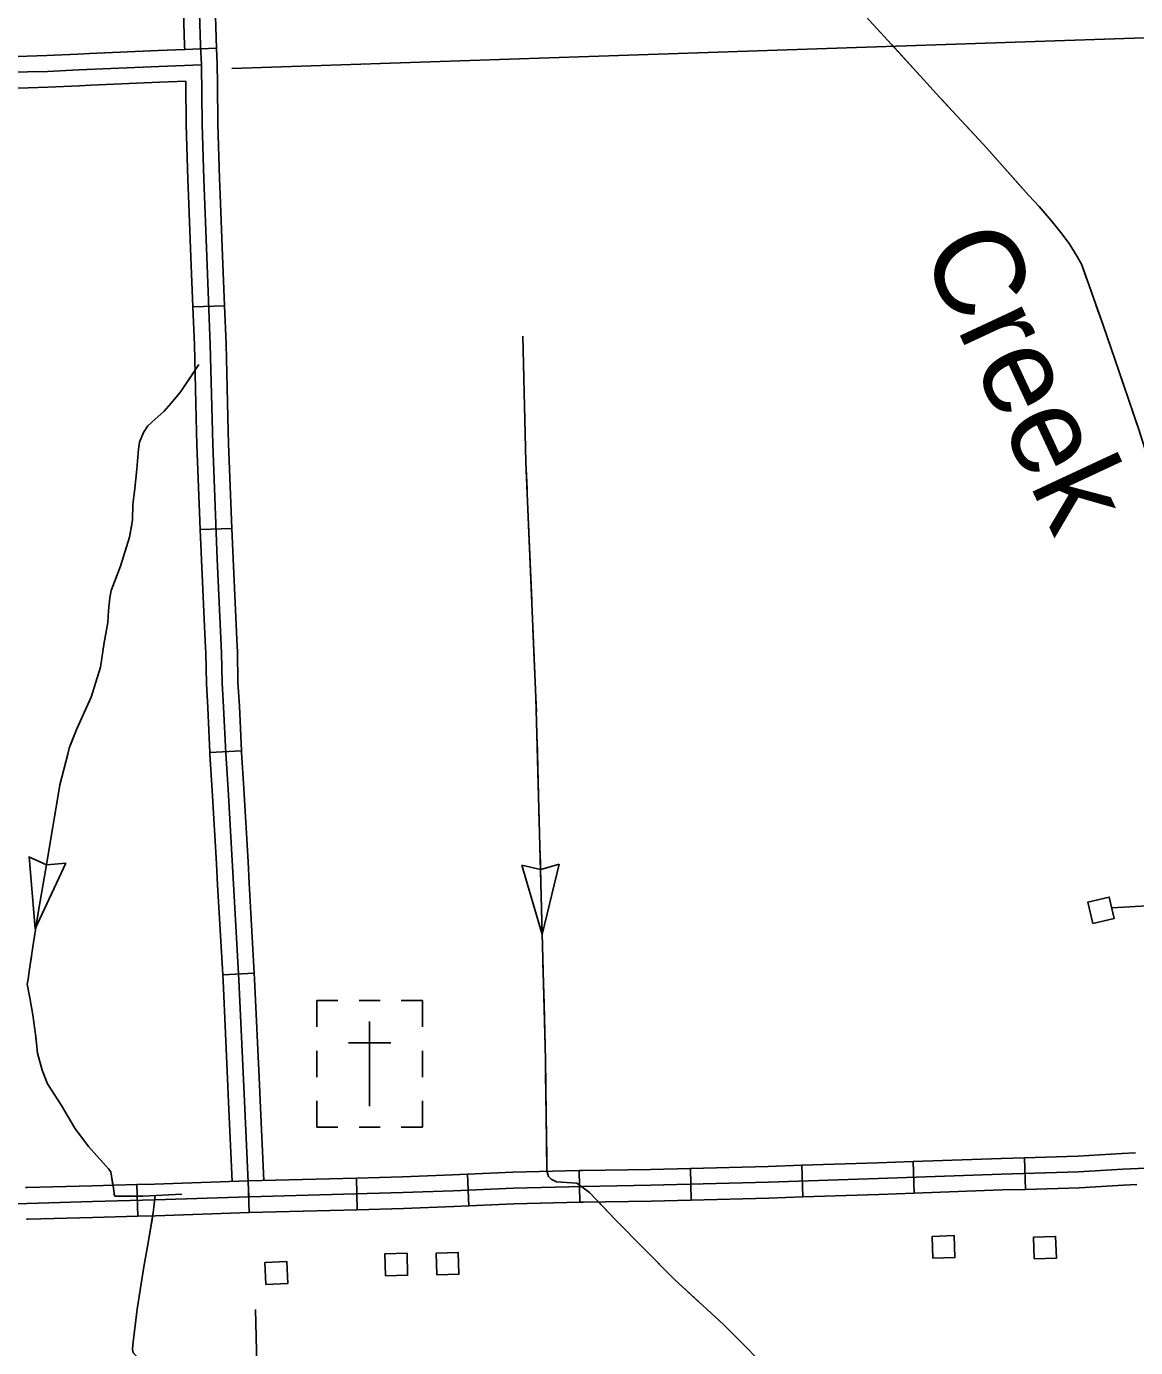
# Model space of a CAD drawing. Extents: x 1084508 to 1142749, y 1057638 to 1093403.
# Drawn here: x 1127823 to 1129472, y 1059100 to 1061065 of the extents above; entities that cross this region are included whole.
import ezdxf

# ---------------------------------------------------------------- set-up
doc = ezdxf.new("R2010")
doc.units = 0
for name, color, linetype in [('Level 32', 7, 'Continuous'), ('Level 35', 7, 'Continuous'), ('Level 43', 7, 'Continuous'), ('Level 45', 7, 'Continuous'), ('Level 5', 7, 'Continuous'), ('Level 56', 7, 'Continuous'), ('Level 57', 7, 'Continuous')]:
    doc.layers.add(name, color=color, linetype=linetype)

msp = doc.modelspace()

# ---------------------------------------------------------------- linework, layer by layer
at = {"layer": 'Level 32'}
for p, q in [((1128105.1, 1061032.2), (1128058.1, 1061030.2)), ((1129307.2, 1059382), (1129308.5, 1059334.9)), ((1128478.6, 1059357.3), (1128480.7, 1059310.2)), ((1128644.7, 1059362.7), (1128645.8, 1059315.7)), ((1128810.4, 1059366.1), (1128811.6, 1059319)), ((1128975.9, 1059370.7), (1128977.4, 1059323.7)), ((1129141.4, 1059376.3), (1129143.1, 1059329.3)), ((1127987, 1059342), (1127988.3, 1059294.9)), ((1128152.5, 1059347.4), (1128154.1, 1059300.4)), ((1128313.4, 1059351.7), (1128314.6, 1059304.6))]:
    msp.add_line(p, q, dxfattribs=at)
for points in [[(1128082.8, 1061007.6), (1128081.4, 1061036.6), (1128076.6, 1061195.7), (1128070.9, 1061343.5), (1128063.6, 1061587.2), (1128058.7, 1061773.7), (1128056.6, 1061871.2), (1128048.8, 1062084.2), (1128042.2, 1062305.1), (1128037.2, 1062435.8), (1128034.1, 1062564), (1128030.9, 1062657.8)], [(1128058.1, 1061030.2), (1128057.9, 1061035.7), (1128053.8, 1061172.6)], [(1128105.1, 1061032.2), (1128100.8, 1061174)], [(1129804.6, 1059378.9), (1129694.1, 1059374.5), (1129544.1, 1059368.7), (1129453.4, 1059364.8), (1129387.6, 1059360.7), (1129273.2, 1059357.5), (1129089.7, 1059350.9), (1128926.4, 1059345.5), (1128751.4, 1059341), (1128650.4, 1059339.3), (1128547.1, 1059336.8), (1128457.3, 1059332.8), (1128382.7, 1059330), (1128153.3, 1059323.9)], [(1129307.2, 1059382), (1129272.4, 1059381), (1129141.4, 1059376.3)], [(1129472.5, 1059389.2), (1129452.2, 1059388.4), (1129386.5, 1059384.2), (1129307.2, 1059382)], [(1128478.6, 1059357.3), (1128456.3, 1059356.3), (1128381.9, 1059353.5), (1128313.4, 1059351.7)], [(1128644.7, 1059362.7), (1128546.2, 1059360.3), (1128478.6, 1059357.3)], [(1128810.4, 1059366.1), (1128750.9, 1059364.6), (1128649.9, 1059362.9), (1128644.7, 1059362.7)], [(1128975.9, 1059370.7), (1128925.7, 1059369.1), (1128810.4, 1059366.1)], [(1129141.4, 1059376.3), (1129088.9, 1059374.5), (1128975.9, 1059370.7)], [(1127987, 1059342), (1127920.2, 1059340.2), (1127823.3, 1059337.4), (1127821.4, 1059337.4)], [(1128152.5, 1059347.4), (1128013.2, 1059342.7), (1127987, 1059342)], [(1128313.4, 1059351.7), (1128152.7, 1059347.4)], [(1129474.4, 1059342.2), (1129454.7, 1059341.3), (1129388.7, 1059337.2), (1129308.5, 1059334.9)], [(1128153.3, 1059323.9), (1128013.9, 1059319.2), (1127920.8, 1059316.6), (1127823.9, 1059313.9), (1127686, 1059310.5), (1127517.7, 1059304.7), (1127439, 1059301.8), (1127298.8, 1059296.5), (1127214.7, 1059293.4), (1127146.6, 1059290.5), (1127025.4, 1059286.9), (1126951.9, 1059283.9), (1126886.9, 1059280), (1126793.8, 1059276.1), (1126706.4, 1059273.5), (1126498.2, 1059267.2), (1126443.4, 1059263.5)], [(1128811.6, 1059319), (1128751.9, 1059317.5), (1128650.8, 1059315.8), (1128645.8, 1059315.7)], [(1128977.4, 1059323.7), (1128927.1, 1059322), (1128811.6, 1059319)], [(1129143.1, 1059329.3), (1129090.5, 1059327.4), (1128977.4, 1059323.7)], [(1129308.5, 1059334.9), (1129273.9, 1059334), (1129143.1, 1059329.3)], [(1128154.1, 1059300.4), (1128014.6, 1059295.6), (1127988.3, 1059294.9)], [(1128314.6, 1059304.6), (1128153.9, 1059300.4)], [(1128480.7, 1059310.2), (1128458.2, 1059309.2), (1128383.4, 1059306.4), (1128314.6, 1059304.6)], [(1128645.8, 1059315.7), (1128547.9, 1059313.3), (1128480.7, 1059310.2)], [(1127988.3, 1059294.9), (1127921.5, 1059293.1), (1127824.5, 1059290.3), (1127822.6, 1059290.3)]]:
    msp.add_lwpolyline(points, dxfattribs=at)
at = {"layer": 'Level 43'}
for p, q in [((1127826.3, 1059829.4), (1127852.4, 1059817.5)), ((1127835.6, 1059722.4), (1127826.5, 1059829.7)), ((1127835.6, 1059722.4), (1127881.4, 1059819.9)), ((1127881.3, 1059820.2), (1127852.7, 1059817.5)), ((1128559.3, 1059817), (1128587.2, 1059810.4)), ((1128589.9, 1059713.8), (1128559.4, 1059817.1)), ((1128615.1, 1059818.6), (1128587.6, 1059810.4)), ((1128589.9, 1059713.8), (1128615.1, 1059818.5))]:
    msp.add_line(p, q, dxfattribs=at)
for points in [[(1128489.7, 1061715.7), (1128516.3, 1061691.7), (1128548.6, 1061653.8), (1128643.6, 1061550.5), (1128794.2, 1061388.3), (1128864.9, 1061310), (1128965.5, 1061194.9), (1128998.8, 1061156.7), (1129045.1, 1061108.4), (1129152, 1060990.9), (1129181.3, 1060959), (1129251.3, 1060883.3), (1129313.5, 1060812.9), (1129328.9, 1060796.5), (1129347, 1060776.1), (1129361.5, 1060758), (1129373.7, 1060741.9), (1129385.8, 1060722.4), (1129392.4, 1060709.9), (1129424.3, 1060620.1), (1129447.7, 1060552.4), (1129477.2, 1060465.2)], [(1129109.2, 1061038), (1129151, 1060992)], [(1129151, 1060992), (1129152, 1060990.9), (1129181.3, 1060959), (1129193.1, 1060946.2)], [(1129221.2, 1060915.8), (1129251.3, 1060883.3), (1129304.3, 1060823.4)], [(1129332.2, 1060792.8), (1129347, 1060776.1), (1129361.5, 1060758), (1129373.7, 1060741.9), (1129385.8, 1060722.4), (1129392.4, 1060709.9), (1129399.6, 1060689.6)], [(1129413.5, 1060650.6), (1129424.3, 1060620.1), (1129447.7, 1060552.4), (1129454.2, 1060533.1)], [(1128560.8, 1060604.1), (1128565.5, 1060416.5), (1128580.5, 1060066.6), (1128588, 1059790.5), (1128594.5, 1059528.6), (1128596.8, 1059362.5), (1128599.2, 1059354.1), (1128602.9, 1059349.9), (1128610.9, 1059346.1), (1128641.3, 1059344.2), (1128660, 1059330.2), (1128698.3, 1059290), (1128786.2, 1059201.1), (1128859.7, 1059133.7), (1128941.5, 1059051.8)], [(1128560.8, 1060604.1), (1128562.4, 1060541.9)], [(1128078.8, 1060561.5), (1128052.2, 1060521.7), (1128037.8, 1060504.1), (1128027.6, 1060492.1), (1128013.5, 1060480.1), (1128003.1, 1060470.5), (1127996.7, 1060460.6), (1127990.8, 1060446.2), (1127989.2, 1060435.8), (1127986.8, 1060405.9), (1127983.9, 1060377.4), (1127981, 1060353.6), (1127980.4, 1060330.4), (1127975.9, 1060304.7), (1127962.6, 1060261.9), (1127948.8, 1060225.6), (1127946.9, 1060214.5), (1127944.7, 1060195.6), (1127943.7, 1060177.9), (1127938.3, 1060148), (1127933, 1060111.7), (1127919.1, 1060066.9), (1127897.4, 1060019.9), (1127886, 1059991.2), (1127884.1, 1059982), (1127872.1, 1059936.6), (1127862, 1059874.1), (1127851.6, 1059812), (1127840.9, 1059752), (1127833, 1059702.2), (1127827.7, 1059665.6), (1127824.5, 1059644.4), (1127823.9, 1059640.3), (1127827.7, 1059619.8), (1127832.1, 1059594.6), (1127836.5, 1059561.8), (1127839, 1059537.2), (1127846, 1059512.3), (1127853.8, 1059491.8), (1127875, 1059459.6), (1127894.5, 1059425.8), (1127914.9, 1059398.7), (1127944.7, 1059365.6), (1127948, 1059360.7), (1127951.4, 1059340), (1127952.9, 1059329), (1127952.9, 1059326.8), (1127954.5, 1059324.7), (1127957.2, 1059324.7), (1127995.5, 1059324.7), (1128054, 1059327.6)], [(1128073.4, 1060553.4), (1128052.2, 1060521.7), (1128043.1, 1060510.7)], [(1128563.4, 1060500.5), (1128565.5, 1060416.5), (1128567.2, 1060376.3)], [(1128014.5, 1060480.9), (1128013.5, 1060480.1), (1128003.1, 1060470.5), (1127996.7, 1060460.6), (1127990.8, 1060446.2), (1127989.2, 1060435.8), (1127986.8, 1060405.9), (1127983.9, 1060377.4), (1127982.4, 1060365.1)], [(1129467.5, 1060493.9), (1129477.2, 1060465.2), (1129501.9, 1060386.2), (1129505.4, 1060375.5)], [(1127979.3, 1060323.9), (1127975.9, 1060304.7), (1127962.6, 1060261.9), (1127948.8, 1060225.6), (1127946.9, 1060214.5), (1127945.7, 1060204.7)], [(1128569, 1060334.9), (1128574.3, 1060210.7)], [(1127941.1, 1060163.6), (1127938.3, 1060148), (1127933, 1060111.7), (1127919.1, 1060066.9), (1127908.7, 1060044.3)], [(1128576.1, 1060169.3), (1128580.5, 1060066.6), (1128581.1, 1060045.1)], [(1127892, 1060006.4), (1127886, 1059991.2), (1127884.1, 1059982), (1127872.1, 1059936.6), (1127863.9, 1059885.6)], [(1128582.2, 1060003.7), (1128585.5, 1059879.5)], [(1127857.1, 1059844.8), (1127851.6, 1059812), (1127840.9, 1059752), (1127836.2, 1059722.3)], [(1128586.7, 1059838), (1128588, 1059790.5), (1128589.9, 1059713.8)], [(1127830, 1059681.3), (1127827.7, 1059665.6), (1127824.5, 1059644.4), (1127823.9, 1059640.3), (1127827.6, 1059619.9)], [(1128590.9, 1059672.4), (1128592.5, 1059610.2)], [(1127827.6, 1059619.9), (1127827.7, 1059619.8), (1127832.1, 1059594.6), (1127836.5, 1059561.8), (1127836.8, 1059558.5)], [(1128592.5, 1059610.2), (1128594, 1059548.1)], [(1127844.4, 1059517.9), (1127846, 1059512.3), (1127853.8, 1059491.8), (1127875, 1059459.6), (1127894.5, 1059425.8), (1127905.9, 1059410.6)], [(1128594.8, 1059506.7), (1128596.6, 1059382.4)], [(1127932.6, 1059379), (1127944.7, 1059365.6), (1127948, 1059360.7), (1127951.3, 1059341)], [(1128014.2, 1059325.9), (1128011.2, 1059300), (1128002.9, 1059249.8), (1127997.6, 1059222.5), (1127991.9, 1059184.7), (1127987.5, 1059156.5), (1127981, 1059103.6), (1127980.4, 1059097.1), (1127980.7, 1059093.5), (1127982.4, 1059090.9), (1128009.5, 1059062.3), (1128052.5, 1059024.9), (1128095, 1058987.5), (1128169.2, 1058914.1), (1128226.2, 1058863.9), (1128264.5, 1058824.4), (1128333.7, 1058762.9), (1128372.6, 1058726.7), (1128465.9, 1058639.3), (1128520.8, 1058590), (1128572.5, 1058540.1), (1128603.7, 1058511), (1128641.7, 1058475.9)], [(1128673.3, 1059316.2), (1128698.3, 1059290), (1128707.6, 1059280.6)], [(1128010.5, 1059295.5), (1128005.3, 1059264.4)], [(1128736.8, 1059251.1), (1128786.2, 1059201.1), (1128826, 1059164.6)], [(1127997.8, 1059223.6), (1127997.6, 1059222.5), (1127991.9, 1059184.7), (1127987.5, 1059156.5), (1127981, 1059103.6), (1127980.7, 1059100.5)], [(1128856.5, 1059136.6), (1128859.7, 1059133.7), (1128941.5, 1059051.8), (1128944.7, 1059049)]]:
    msp.add_lwpolyline(points, dxfattribs=at)
at = {"layer": 'Level 45'}
for p, q in [((1128117.2, 1060649.2), (1128070.2, 1060647.4)), ((1128128.2, 1060317.9), (1128081.1, 1060316.1)), ((1128142.5, 1059987), (1128095.4, 1059984.8)), ((1128161.5, 1059656.3), (1128114.5, 1059653.7))]:
    msp.add_line(p, q, dxfattribs=at)
for points in [[(1128058.1, 1061030.2), (1128018.5, 1061028.6), (1127916.2, 1061024.2)], [(1128106.7, 1060979.9), (1128106.4, 1061007.9), (1128105.1, 1061032.2)], [(1127916.2, 1061024.2), (1127899.2, 1061023.5), (1127852.8, 1061021.3), (1127823.6, 1061020.4), (1127762.3, 1061018.8), (1127750.8, 1061018.4)], [(1128082.8, 1061007.6), (1128019.4, 1061005.1), (1127900.3, 1061000), (1127853.7, 1060997.7), (1127824.3, 1060996.9), (1127763, 1060995.3)], [(1128153.3, 1059323.9), (1128147, 1059465.8), (1128138.5, 1059646.3), (1128130.4, 1059788.9), (1128122.6, 1059929.7), (1128119.1, 1059983.4), (1128115.9, 1060052.2), (1128113.8, 1060088.1), (1128112.9, 1060133.1), (1128106.4, 1060272.3), (1128099.8, 1060443.1), (1128096, 1060591.7), (1128090.8, 1060722.5), (1128086.4, 1060837.5), (1128083.9, 1060919.3), (1128082.8, 1061007.6)], [(1127918.3, 1060977.2), (1127901.3, 1060976.4), (1127854.6, 1060974.2), (1127825, 1060973.3), (1127763.7, 1060971.8), (1127752.4, 1060971.4)], [(1128059.6, 1060983.1), (1128020.4, 1060981.5), (1127918.3, 1060977.2)], [(1128059.6, 1060979.3), (1128059.6, 1060983.1)], [(1128063.8, 1060813), (1128062.9, 1060836.7), (1128060.4, 1060918.8), (1128059.6, 1060979.3)], [(1128110.8, 1060814.8), (1128109.9, 1060838.3), (1128107.5, 1060919.8), (1128106.7, 1060979.9)], [(1128070.2, 1060647.4), (1128067.2, 1060721.6), (1128063.8, 1060813)], [(1128117.2, 1060649.2), (1128114.3, 1060723.5), (1128110.8, 1060814.8)], [(1128075.3, 1060482), (1128072.4, 1060591), (1128070.2, 1060647.4)], [(1128122.3, 1060483.3), (1128119.5, 1060592.5), (1128117.2, 1060649.2)], [(1128081.1, 1060316.1), (1128076.3, 1060442.4), (1128075.3, 1060482)], [(1128128.2, 1060317.9), (1128123.4, 1060443.9), (1128122.3, 1060483.3)], [(1128088.6, 1060150.4), (1128082.9, 1060271.3), (1128081.1, 1060316.1)], [(1128135.6, 1060152.6), (1128129.9, 1060273.3), (1128128.2, 1060317.9)], [(1128095.4, 1059984.8), (1128092.4, 1060051), (1128090.2, 1060087.2), (1128089.4, 1060132.3), (1128088.6, 1060150.4)], [(1128142.5, 1059987), (1128139.4, 1060053.4), (1128137.3, 1060089), (1128136.5, 1060133.9), (1128135.6, 1060152.6)], [(1128152.2, 1059821.8), (1128146.1, 1059931.2), (1128142.6, 1059984.7), (1128142.5, 1059987)], [(1128105.2, 1059819.2), (1128099.1, 1059928.3), (1128095.5, 1059982), (1128095.4, 1059984.8)], [(1128114.5, 1059653.7), (1128106.9, 1059787.6), (1128105.2, 1059819.2)], [(1128161.5, 1059656.3), (1128153.9, 1059790.2), (1128152.2, 1059821.8)], [(1128122.3, 1059488.4), (1128115, 1059645.1), (1128114.5, 1059653.7)], [(1128169.4, 1059490.6), (1128162, 1059647.5), (1128161.5, 1059656.3)], [(1128128.7, 1059346.6), (1128123.4, 1059464.7), (1128122.3, 1059488.4)], [(1128175.8, 1059348), (1128170.5, 1059466.9), (1128169.4, 1059490.6)]]:
    msp.add_lwpolyline(points, dxfattribs=at)
at = {"layer": 'Level 5'}
for points in [[(1128128.3, 1061002), (1129662.3, 1061053.4)], [(1128163.2, 1059156.2), (1128199.1, 1057699.1)]]:
    msp.add_lwpolyline(points, dxfattribs=at)
at = {"layer": 'Level 56'}
for points in [[(1129408.8, 1059730.2), (1129401.3, 1059762), (1129433.2, 1059769.6), (1129440.7, 1059737.8)], [(1129171.1, 1059232.3), (1129170, 1059265), (1129202.8, 1059266.1), (1129203.8, 1059233.4)], [(1129321.8, 1059231.3), (1129320.8, 1059263.9), (1129353.5, 1059265), (1129354.6, 1059232.4)], [(1128356.7, 1059206.4), (1128355.9, 1059239.1), (1128388.7, 1059239.9), (1128389.5, 1059207.2)], [(1128433.1, 1059207.5), (1128432.2, 1059240.2), (1128464.9, 1059241.2), (1128465.9, 1059208.5)], [(1128178.7, 1059193.4), (1128177.3, 1059226), (1128210.1, 1059227.4), (1128211.4, 1059194.8)]]:
    msp.add_lwpolyline(points, close=True, dxfattribs=at)
msp.add_lwpolyline([(1129436.9, 1059753.7), (1129637, 1059765.1)], dxfattribs=at)
at = {"layer": 'Level 57'}
for p, q in [((1128348.9, 1059615.8), (1128317.5, 1059615.8)), ((1128333.1, 1059584.4), (1128333.1, 1059458.8)), ((1128254.6, 1059541), (1128254.6, 1059501.7)), ((1128301.7, 1059553), (1128364.7, 1059553)), ((1128411.5, 1059521.6), (1128411.5, 1059541)), ((1128333.1, 1059521.6), (1128333.1, 1059521.6)), ((1128333.1, 1059521.6), (1128333.1, 1059521.6)), ((1128411.5, 1059521.6), (1128411.5, 1059501.7)), ((1128317.5, 1059427.5), (1128348.9, 1059427.5))]:
    msp.add_line(p, q, dxfattribs=at)
for points in [[(1128286, 1059615.8), (1128254.6, 1059615.8), (1128254.6, 1059576.5)], [(1128380.1, 1059615.8), (1128411.5, 1059615.8), (1128411.5, 1059576.5)], [(1128286, 1059427.5), (1128254.6, 1059427.5), (1128254.6, 1059466.7)], [(1128411.5, 1059466.7), (1128411.5, 1059427.5), (1128380.1, 1059427.5)]]:
    msp.add_lwpolyline(points, dxfattribs=at)

# ---------------------------------------------------------------- texts
at = {"layer": 'Level 35'}
msp.add_text('Creek', height=132.58, rotation=295.007, dxfattribs=at).set_placement((1129151.8, 1060731.8))

doc.saveas('drawing.dxf')
